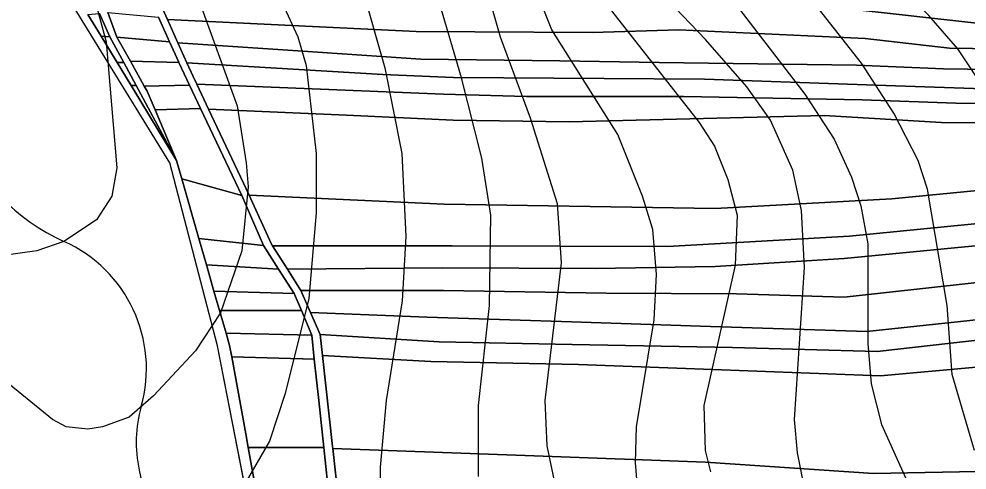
# Model space of a CAD drawing. Extents: x -510989 to -501240, y -1184665 to -1176089.
# Drawn here: x -510627.5 to -510228.9, y -1180042.2 to -1179852.4 of the extents above; entities that cross this region are included whole.
import ezdxf

# ---------------------------------------------------------------- set-up
doc = ezdxf.new("R2010")
doc.units = 0
for name, color, linetype in [('lesni_pozemek', 7, 'Continuous'), ('NAVRH_rozvodnice', 7, 'Continuous'), ('ostatni_plocha_x_ostatni_komunikace', 7, 'Continuous'), ('popis', 7, 'Continuous'), ('STAV_povodi', 7, 'Continuous'), ('vrstevnice_01', 7, 'Continuous'), ('vrstevnice_02', 7, 'Continuous')]:
    doc.layers.add(name, color=color, linetype=linetype)

msp = doc.modelspace()

# ---------------------------------------------------------------- linework, layer by layer
at = {"layer": 'lesni_pozemek'}
for points in [[(-510494.79, -1179842.4), (-510403.25, -1179844.78), (-510344.28, -1179843.5), (-510288.94, -1179847.02), (-510213.45, -1179855.48), (-510149.86, -1179858.04), (-510148.82, -1179865.93), (-510236.2, -1179864.71), (-510271.72, -1179860.67), (-510350.09, -1179857.04), (-510386.34, -1179858.17), (-510460.48, -1179857.7), (-510565.1, -1179852.67), (-510571.81, -1179837.81)], [(-510301.59, -1179836.73), (-510231.78, -1179843.38), (-510193.24, -1179849.02), (-510159.37, -1179852.14), (-510149.86, -1179858.04), (-510213.45, -1179855.48), (-510288.94, -1179847.02)], [(-510598.48, -1179850.49), (-510593.6, -1179850.13), (-510589.26, -1179859.95), (-510592.93, -1179859.68)], [(-510590.1, -1179849.75), (-510568.79, -1179851.7), (-510564.17, -1179862.06), (-510586.31, -1179860.05)], [(-510565.1, -1179852.67), (-510460.48, -1179857.7), (-510386.34, -1179858.17), (-510350.09, -1179857.04), (-510271.72, -1179860.67), (-510236.2, -1179864.71), (-510148.82, -1179865.93), (-510147.66, -1179874.65), (-510238.86, -1179873.44), (-510275.35, -1179871.86), (-510358.28, -1179870.68), (-510400.08, -1179870.09), (-510458.52, -1179869.26), (-510508.11, -1179865.98), (-510560.65, -1179862.51)], [(-510592.93, -1179859.68), (-510589.26, -1179859.95), (-510583.47, -1179870.72), (-510586.24, -1179870.72)], [(-510586.31, -1179860.05), (-510564.17, -1179862.06), (-510560.34, -1179870.63), (-510560.28, -1179870.75), (-510580.67, -1179870.17)], [(-510508.11, -1179865.98), (-510458.52, -1179869.26), (-510400.08, -1179870.09), (-510358.28, -1179870.68), (-510275.35, -1179871.86), (-510238.86, -1179873.44), (-510147.66, -1179874.65), (-510140.84, -1179880.64), (-510185.19, -1179881.76), (-510213.8, -1179882.05), (-510267.12, -1179880.2), (-510339.23, -1179877.7), (-510444.83, -1179877.04), (-510474.45, -1179875.84), (-510556.88, -1179870.86), (-510560.65, -1179862.51)], [(-510586.24, -1179870.72), (-510583.47, -1179870.72), (-510578.27, -1179880.4), (-510580.39, -1179880.4)], [(-510580.67, -1179870.17), (-510560.28, -1179870.75), (-510555.79, -1179880.24), (-510574.81, -1179880.66)], [(-510556.88, -1179870.86), (-510474.45, -1179875.84), (-510444.83, -1179877.04), (-510339.23, -1179877.7), (-510267.12, -1179880.2), (-510213.8, -1179882.05), (-510185.19, -1179881.76), (-510140.84, -1179880.64), (-510124.03, -1179878.57), (-510089.85, -1179875.64), (-510087.95, -1179880.83), (-510114.67, -1179883.89), (-510156.77, -1179886.92), (-510199.08, -1179888.3), (-510233.63, -1179887.88), (-510272.94, -1179886.39), (-510348.17, -1179885.05), (-510414.05, -1179885.01), (-510448.94, -1179884.06), (-510517.92, -1179881.23), (-510552.78, -1179879.8), (-510554.27, -1179876.63)], [(-510580.39, -1179880.4), (-510578.27, -1179880.4), (-510561.32, -1179911.93)], [(-510574.81, -1179880.66), (-510555.79, -1179880.24), (-510551.12, -1179890.12), (-510570.28, -1179890.68), (-510573.58, -1179882.86)], [(-510517.92, -1179881.23), (-510448.94, -1179884.06), (-510414.05, -1179885.01), (-510348.17, -1179885.05), (-510272.94, -1179886.39), (-510233.63, -1179887.88), (-510199.08, -1179888.3), (-510156.77, -1179886.92), (-510114.67, -1179883.89), (-510087.95, -1179880.83), (-510085.78, -1179886.75), (-510117.04, -1179890.4), (-510138.32, -1179892.88), (-510194.44, -1179896.12), (-510239.65, -1179895.95), (-510288.95, -1179893), (-510396.11, -1179895.74), (-510444.99, -1179895), (-510489.85, -1179892.96), (-510547.82, -1179890.33), (-510552.78, -1179879.8)], [(-510117.04, -1179890.4), (-510085.78, -1179886.75), (-510083.43, -1179893.18), (-510073.44, -1179900.25), (-510060.11, -1179908.45), (-510091.7, -1179912.46), (-510117.66, -1179912.76), (-510163.22, -1179918.76), (-510204.26, -1179922.68), (-510260.57, -1179928.07), (-510334.78, -1179932.13), (-510448.67, -1179930.29), (-510530.78, -1179926.52), (-510547.82, -1179890.33), (-510489.85, -1179892.96), (-510444.99, -1179895), (-510396.11, -1179895.74), (-510288.95, -1179893), (-510239.65, -1179895.95), (-510194.44, -1179896.12), (-510138.32, -1179892.88)], [(-510570.28, -1179890.68), (-510551.12, -1179890.12), (-510533.84, -1179926.66), (-510559.09, -1179919.68), (-510561.32, -1179911.93)], [(-510117.66, -1179912.76), (-510091.7, -1179912.46), (-510069.2, -1179914.66), (-510064.93, -1179919.52), (-510059.1, -1179921.64), (-510058.16, -1179926.33), (-510115.98, -1179927.77), (-510142.92, -1179930.42), (-510184.57, -1179934.53), (-510278.32, -1179943.77), (-510354.85, -1179948.18), (-510445.43, -1179947.87), (-510520.89, -1179947.89), (-510521.52, -1179946.9), (-510530.78, -1179926.52), (-510448.67, -1179930.29), (-510334.78, -1179932.13), (-510260.57, -1179928.07), (-510204.26, -1179922.68), (-510163.22, -1179918.76)], [(-510533.84, -1179926.66), (-510524.66, -1179947.78), (-510551.89, -1179944.72), (-510559.09, -1179919.68)], [(-510058.16, -1179926.33), (-510052.19, -1179933.85), (-510065.07, -1179936.09), (-510117.86, -1179938.12), (-510159.92, -1179940.67), (-510213.91, -1179946.71), (-510280.53, -1179953.22), (-510334.85, -1179956.61), (-510385.17, -1179957.42), (-510449.49, -1179957.11), (-510514.65, -1179957.72), (-510520.89, -1179947.89), (-510445.43, -1179947.87), (-510354.85, -1179948.18), (-510278.32, -1179943.77), (-510184.57, -1179934.53), (-510142.92, -1179930.42), (-510115.98, -1179927.77)], [(-510052.19, -1179933.85), (-510044.64, -1179940.44), (-510077.04, -1179950.26), (-510143.81, -1179956.04), (-510210.58, -1179961.81), (-510280.57, -1179969.43), (-510325.76, -1179968.13), (-510380.56, -1179967.77), (-510449.02, -1179966.72), (-510508.93, -1179966.72), (-510514.65, -1179957.72), (-510449.49, -1179957.11), (-510385.17, -1179957.42), (-510334.85, -1179956.61), (-510280.53, -1179953.22), (-510213.91, -1179946.71), (-510159.92, -1179940.67), (-510117.86, -1179938.12), (-510065.07, -1179936.09)], [(-510077.04, -1179950.26), (-510044.64, -1179940.44), (-510040.34, -1179951.04), (-510077.77, -1179960.12), (-510135.1, -1179969.26), (-510206.66, -1179976.99), (-510271.03, -1179983.94), (-510336.77, -1179981.76), (-510399.38, -1179979.69), (-510455.92, -1179977.83), (-510504.89, -1179975.91), (-510508.93, -1179966.72), (-510449.02, -1179966.72), (-510380.56, -1179967.77), (-510325.76, -1179968.13), (-510280.57, -1179969.43), (-510210.58, -1179961.81), (-510143.81, -1179956.04)], [(-510551.89, -1179944.72), (-510524.66, -1179947.78), (-510518.34, -1179957.69), (-510548.7, -1179955.84)], [(-510040.34, -1179951.04), (-510036.94, -1179958.28), (-510066.49, -1179966.2), (-510136.67, -1179977.6), (-510266.68, -1179992.33), (-510327.45, -1179990.67), (-510394.92, -1179989.38), (-510450.85, -1179988.3), (-510500.8, -1179985.23), (-510504.89, -1179975.91), (-510455.92, -1179977.83), (-510399.38, -1179979.69), (-510336.77, -1179981.76), (-510271.03, -1179983.94), (-510206.66, -1179976.99), (-510135.1, -1179969.26), (-510077.77, -1179960.12)], [(-510548.7, -1179955.84), (-510518.34, -1179957.69), (-510511.79, -1179967.95), (-510545.51, -1179966.93)], [(-510066.49, -1179966.2), (-510036.94, -1179958.28), (-510031.83, -1179967.52), (-510066.18, -1179975.47), (-510138.49, -1179986.99), (-510184.1, -1179994.26), (-510225.1, -1179998.87), (-510265.23, -1180002.6), (-510332.09, -1180000.1), (-510392.21, -1179997.85), (-510454.38, -1179996.49), (-510499.83, -1179994.07), (-510500.8, -1179985.23), (-510450.85, -1179988.3), (-510394.92, -1179989.38), (-510327.45, -1179990.67), (-510266.68, -1179992.33), (-510136.67, -1179977.6)], [(-510511.79, -1179967.95), (-510508.75, -1179975.15), (-510543.14, -1179975.15), (-510545.51, -1179966.93)], [(-510031.83, -1179967.52), (-510022.46, -1179984.48), (-510010.34, -1179998.85), (-510061.63, -1180011.31), (-510139.73, -1180030.43), (-510188.57, -1180042.07), (-510268.17, -1180043.7), (-510338.84, -1180038.97), (-510410.92, -1180036.27), (-510495.52, -1180033.1), (-510495.61, -1180032.33), (-510499.83, -1179994.07), (-510454.38, -1179996.49), (-510392.21, -1179997.85), (-510332.09, -1180000.1), (-510265.23, -1180002.6), (-510225.1, -1179998.87), (-510184.1, -1179994.26), (-510138.49, -1179986.99), (-510066.18, -1179975.47)], [(-510543.14, -1179975.15), (-510508.75, -1179975.15), (-510504.4, -1179985.48), (-510540.41, -1179984.64)], [(-510540.41, -1179984.64), (-510504.4, -1179985.48), (-510503.32, -1179995.51), (-510538.04, -1179994.65), (-510538.92, -1179989.83)], [(-510538.04, -1179994.65), (-510503.32, -1179995.51), (-510501.45, -1180012.94), (-510499.32, -1180032.75), (-510531.09, -1180032.75), (-510532.14, -1180026.99)], [(-510061.63, -1180011.31), (-510066.27, -1180024.77), (-510064.37, -1180032.88), (-510106.55, -1180044.48), (-510140.59, -1180053.24), (-510177.75, -1180060.91), (-510211.08, -1180065.57), (-510275.41, -1180066.51), (-510347.88, -1180061.52), (-510406.77, -1180059.87), (-510492.98, -1180056.13), (-510495.52, -1180033.1), (-510410.92, -1180036.27), (-510338.84, -1180038.97), (-510268.17, -1180043.7), (-510188.57, -1180042.07), (-510139.73, -1180030.43)], [(-510531.09, -1180032.75), (-510499.32, -1180032.75), (-510496.89, -1180055.4), (-510527.16, -1180054.27)]]:
    msp.add_lwpolyline(points, close=True, dxfattribs=at)
at = {"layer": 'NAVRH_rozvodnice'}
for centre, radius, start, end in [((-510573.88, -1179868.64), 84.79, 201.705, 245.8309), ((-510632.65, -1179999.6), 58.75, 344.2925, 65.8309), ((-510522.2, -1180030.66), 55.99, 164.2925, 191.9187), ((-510404.11, -1180005.73), 176.67, 191.9187, 206.115)]:
    msp.add_arc(centre, radius, start, end, dxfattribs=at)
at = {"layer": 'ostatni_plocha_x_ostatni_komunikace'}
for points in [[(-510506, -1180185), (-510544, -1179990), (-510564, -1179913), (-510631, -1179804), (-510604, -1179617), (-510561, -1179402), (-510474, -1179263), (-510441, -1179151), (-510432, -1179041)], [(-510571.81, -1179837.81), (-510565.1, -1179852.67), (-510560.65, -1179862.51), (-510556.88, -1179870.86), (-510554.27, -1179876.63), (-510552.78, -1179879.8), (-510547.82, -1179890.33), (-510530.78, -1179926.52), (-510521.52, -1179946.9), (-510520.89, -1179947.89), (-510514.65, -1179957.72), (-510508.93, -1179966.72), (-510504.89, -1179975.91), (-510500.8, -1179985.23), (-510499.83, -1179994.07), (-510495.61, -1180032.33), (-510495.52, -1180033.1), (-510492.98, -1180056.13)], [(-510598.48, -1179850.49), (-510592.93, -1179859.68), (-510586.24, -1179870.72), (-510580.39, -1179880.4), (-510561.32, -1179911.93), (-510559.09, -1179919.68), (-510551.89, -1179944.72), (-510548.7, -1179955.84), (-510545.51, -1179966.93), (-510543.14, -1179975.15), (-510540.41, -1179984.64), (-510538.92, -1179989.83), (-510538.04, -1179994.65), (-510532.14, -1180026.99), (-510531.09, -1180032.75), (-510527.16, -1180054.27)], [(-510590.1, -1179849.75), (-510586.31, -1179860.05), (-510580.67, -1179870.17), (-510574.81, -1179880.66), (-510573.58, -1179882.86), (-510570.28, -1179890.68), (-510561.32, -1179911.93), (-510578.27, -1179880.4), (-510583.47, -1179870.72), (-510589.26, -1179859.95), (-510593.6, -1179850.13)], [(-510496.89, -1180055.4), (-510499.32, -1180032.75), (-510501.45, -1180012.94), (-510503.32, -1179995.51), (-510504.4, -1179985.48), (-510508.75, -1179975.15), (-510511.79, -1179967.95), (-510518.34, -1179957.69), (-510524.66, -1179947.78), (-510533.84, -1179926.66), (-510551.12, -1179890.12), (-510555.79, -1179880.24), (-510560.28, -1179870.75), (-510560.34, -1179870.63), (-510564.17, -1179862.06), (-510568.79, -1179851.7)]]:
    msp.add_lwpolyline(points, dxfattribs=at)
at = {"layer": 'popis'}
msp.add_lwpolyline([(-510525, -1180087.5), (-510544, -1179990), (-510564, -1179913), (-510597.5, -1179858.5), (-510631, -1179804), (-510617.5, -1179710.5), (-510604, -1179617), (-510582.5, -1179509.5), (-510561, -1179402), (-510517.5, -1179332.5), (-510474, -1179263), (-510457.5, -1179207), (-510441, -1179151), (-510432, -1179041)], dxfattribs=at)
at = {"layer": 'STAV_povodi'}
for centre, radius, start, end in [((-510573.88, -1179868.64), 84.79, 201.705, 245.8309), ((-510632.65, -1179999.6), 58.75, 344.2925, 65.8309), ((-510522.2, -1180030.66), 55.99, 164.2925, 191.9187), ((-510404.11, -1180005.73), 176.67, 191.9187, 206.115)]:
    msp.add_arc(centre, radius, start, end, dxfattribs=at)
at = {"layer": 'vrstevnice_01'}
for points in [[(-510442.19, -1179501), (-510478.5, -1179534), (-510486.31, -1179547), (-510492.09, -1179560), (-510498.31, -1179589), (-510509.81, -1179667), (-510519, -1179706), (-510535.81, -1179763), (-510536.81, -1179791), (-510532.81, -1179809), (-510529, -1179819), (-510510.19, -1179860), (-510506.69, -1179872), (-510502.5, -1179909), (-510502.5, -1179934), (-510505.69, -1179970), (-510515.59, -1180010), (-510522.19, -1180030)], [(-510295.41, -1179526), (-510314.81, -1179546), (-510320.69, -1179549), (-510338.31, -1179556), (-510378.41, -1179563), (-510396.81, -1179571), (-510415.59, -1179583), (-510424.59, -1179591), (-510438.59, -1179607), (-510443.59, -1179617), (-510448.91, -1179631), (-510452.69, -1179650), (-510461.19, -1179709), (-510467.91, -1179745), (-510467.59, -1179773), (-510463, -1179804), (-510441.91, -1179876), (-510433.09, -1179911), (-510429.31, -1179935), (-510429.81, -1179973), (-510434.41, -1180015), (-510434.41, -1180045)], [(-510367.19, -1180053), (-510368.31, -1180039), (-510367.91, -1180024), (-510360.41, -1179979), (-510359.5, -1179960), (-510361, -1179941), (-510365.31, -1179927), (-510375.69, -1179901), (-510403.5, -1179857), (-510417.81, -1179821), (-510422.59, -1179794), (-510421.69, -1179764), (-510410.19, -1179715), (-510403.31, -1179679), (-510397.81, -1179661), (-510389, -1179643), (-510377.5, -1179628), (-510353.81, -1179613), (-510339.09, -1179609), (-510299.91, -1179603), (-510277.81, -1179594), (-510246.31, -1179577), (-510215.09, -1179568)], [(-510296.81, -1180052), (-510300.19, -1180035), (-510301.41, -1180021), (-510297.19, -1179957), (-510298.5, -1179933), (-510302.09, -1179916), (-510311.5, -1179895), (-510321.5, -1179881), (-510338.81, -1179861), (-510357.91, -1179841), (-510373.31, -1179819), (-510379.41, -1179805), (-510383.31, -1179785), (-510383.91, -1179767), (-510378.19, -1179733), (-510366.59, -1179709), (-510357.5, -1179693), (-510344.5, -1179677), (-510329.19, -1179664), (-510320.31, -1179660), (-510302.69, -1179657), (-510271.69, -1179658), (-510256.59, -1179655), (-510210.81, -1179632)], [(-510574.1, -1179681.23), (-510578.69, -1179703), (-510599.5, -1179758), (-510602.19, -1179773), (-510604.31, -1179799), (-510601.59, -1179822), (-510590.81, -1179862), (-510586.31, -1179915), (-510588.5, -1179927), (-510594.91, -1179937), (-510608.59, -1179946), (-510620, -1179950), (-510642.19, -1179953), (-510660.91, -1179952), (-510688, -1179941), (-510711.81, -1179925), (-510756.09, -1179892), (-510825, -1179844), (-510851.31, -1179823), (-510876.09, -1179798), (-510890.81, -1179779), (-510919.09, -1179731.62)], [(-510225.69, -1180034), (-510235.09, -1180002), (-510237.31, -1179973), (-510245.5, -1179924), (-510249.5, -1179912), (-510259.69, -1179892), (-510273.31, -1179871), (-510296, -1179842), (-510310.41, -1179821), (-510322.41, -1179797), (-510326.5, -1179776), (-510326.19, -1179764), (-510323.59, -1179747), (-510316.81, -1179732), (-510305.09, -1179721), (-510289.81, -1179716), (-510279.81, -1179715), (-510259.81, -1179716), (-510235, -1179713), (-510207.31, -1179705)], [(-510522.19, -1180030), (-510543.5, -1180067)]]:
    msp.add_lwpolyline(points, dxfattribs=at)
at = {"layer": 'vrstevnice_02'}
for points in [[(-510519.41, -1179519), (-510522.31, -1179534), (-510531.41, -1179640), (-510538.09, -1179681), (-510561, -1179757), (-510563.41, -1179774), (-510563.81, -1179795), (-510558.19, -1179827), (-510535.69, -1179889), (-510531.91, -1179913), (-510531.09, -1179923), (-510533.81, -1179950), (-510542.81, -1179976), (-510553.31, -1179992), (-510571, -1180011), (-510581.19, -1180020), (-510592.41, -1180024), (-510598.59, -1180025), (-510607.59, -1180024), (-510613.41, -1180021), (-510635.41, -1180003)], [(-510234.5, -1179524), (-510251.09, -1179539), (-510285.09, -1179562), (-510313.5, -1179576), (-510352.81, -1179585), (-510378.41, -1179594), (-510402.09, -1179610), (-510410.91, -1179620), (-510419.81, -1179636), (-510428.59, -1179664), (-510434.5, -1179713), (-510444.31, -1179766), (-510443.09, -1179783), (-510436.59, -1179820), (-510425.19, -1179860), (-510412.59, -1179894), (-510401.19, -1179930), (-510399.59, -1179955), (-510406.41, -1180013), (-510405.5, -1180032), (-510397, -1180073)], [(-510407.81, -1179528), (-510430.09, -1179540), (-510441.69, -1179549), (-510458.59, -1179565), (-510468.19, -1179583), (-510472, -1179596), (-510477.5, -1179627), (-510480.19, -1179659), (-510483.41, -1179680), (-510491.69, -1179710), (-510500.41, -1179756), (-510499.41, -1179778), (-510493, -1179805), (-510473.69, -1179873), (-510466.5, -1179909), (-510464.91, -1179944), (-510466.41, -1179971), (-510473.09, -1180013), (-510475.69, -1180041), (-510475.69, -1180089)], [(-510223, -1179603), (-510264.5, -1179623), (-510282.19, -1179627), (-510304.41, -1179628), (-510333.91, -1179634), (-510346.31, -1179640), (-510359.69, -1179652), (-510372.31, -1179669), (-510379.81, -1179683), (-510397.31, -1179727), (-510400.91, -1179742), (-510403.59, -1179764), (-510403.81, -1179776), (-510402, -1179798), (-510396.31, -1179819), (-510384.59, -1179841), (-510341.5, -1179896), (-510335.09, -1179906), (-510329.41, -1179920), (-510325.59, -1179935), (-510326.41, -1179956), (-510339.5, -1180015), (-510339, -1180034), (-510336.69, -1180043)], [(-510227.81, -1179675), (-510251.69, -1179684), (-510267.59, -1179686), (-510301.19, -1179687), (-510316.09, -1179691), (-510326.31, -1179699), (-510338.31, -1179713), (-510357.59, -1179751), (-510359.5, -1179774), (-510356.09, -1179795), (-510348.19, -1179814), (-510341.59, -1179826), (-510297.09, -1179884), (-510284.81, -1179903), (-510277.5, -1179919), (-510273.59, -1179931), (-510270.59, -1179947), (-510270.59, -1179989), (-510269.19, -1180006), (-510264.91, -1180023)], [(-510172, -1180056), (-510182.69, -1180038), (-510193.59, -1180007), (-510196.31, -1179991), (-510197.91, -1179963), (-510201.09, -1179936), (-510210, -1179904), (-510220.91, -1179883), (-510232.81, -1179865), (-510244.91, -1179851), (-510272.41, -1179823), (-510289.19, -1179800), (-510295.91, -1179776), (-510295.19, -1179770)], [(-510264.91, -1180023), (-510235.19, -1180089)]]:
    msp.add_lwpolyline(points, dxfattribs=at)

doc.saveas('drawing.dxf')
